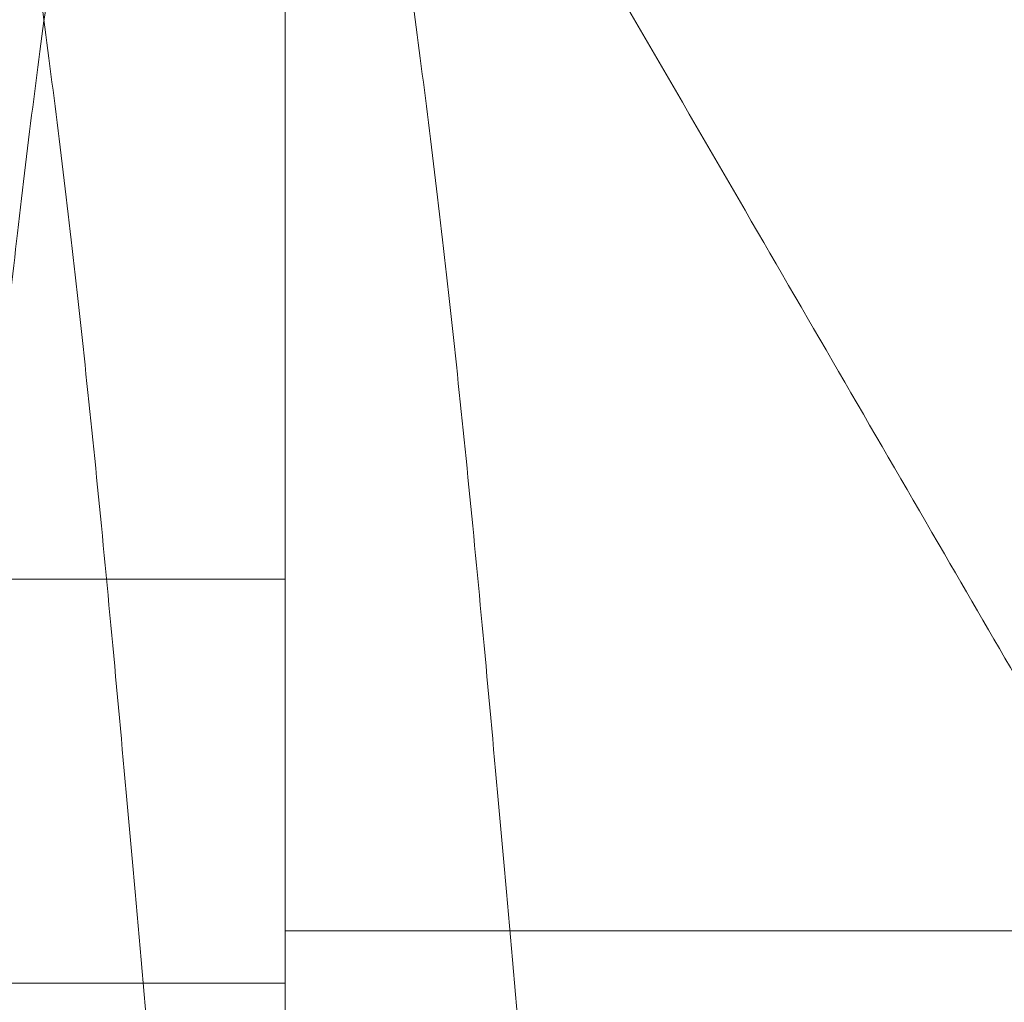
# Model space of a CAD drawing. Header units: inches. Extents: x 1 to 109, y 1 to 85.
# Tile 743 of 1056: x 88.42 to 88.42863, y 24.49898 to 24.50759. Entities that reach past the tile are written whole.
import ezdxf

# ---------------------------------------------------------------- set-up
doc = ezdxf.new("R2010")
doc.units = ezdxf.units.IN
doc.header["$MEASUREMENT"] = 0

msp = doc.modelspace()

# ---------------------------------------------------------------- linework, layer by layer
at = {"color": 7, "linetype": 'Continuous', "lineweight": 15, "ltscale": 5}
for p, q in [((88.4223241, 30.163355), (88.4223241, 19.763355)), ((88.4223241, 28.9650217), (88.4223241, 19.763355)), ((88.4223241, 26.0947717), (88.4223241, 21.0947717)), ((88.4223241, 25.2419384), (88.4223241, 20.6794384)), ((88.4223241, 25.233355), (88.4223241, 20.670855)), ((88.4223241, 24.9922717), (88.4223241, 21.375605)), ((88.4223241, 24.7966884), (88.4223241, 23.963355)), ((88.4223241, 24.788105), (88.4223241, 23.9547717)), ((88.4223241, 24.677105), (88.4223241, 24.499605)), ((88.4223241, 24.677105), (88.4223241, 24.499605)), ((88.4223241, 24.6685217), (88.4223241, 24.4910217)), ((88.4223241, 24.6685217), (88.4223241, 24.4910217)), ((88.4223241, 24.4991467), (88.4223241, 24.6603967)), ((88.4223241, 24.656855), (88.4223241, 24.5026884)), ((88.4223241, 24.656855), (88.4223241, 24.5026884)), ((88.4223241, 24.4052717), (88.4223241, 24.5469384)), ((88.4223241, 24.538355), (88.4223241, 24.330441)), ((88.4223241, 24.3966884), (88.4223241, 24.538355)), ((88.3181574, 24.5026884), (88.4223241, 24.5026884)), ((88.3181574, 24.5026884), (88.4223241, 24.5026884)), ((88.4223241, 24.499605), (88.4389908, 24.499605)), ((88.4223241, 24.499605), (88.4389908, 24.499605)), ((88.3473241, 24.4991467), (88.4223241, 24.4991467))]:
    msp.add_line(p, q, dxfattribs=at)
for points, knots in [([(88.4250923, 24.4341884), (88.4250028, 24.4360523), (88.4248222, 24.4398112), (88.4245367, 24.4454627), (88.4242395, 24.451134), (88.4239316, 24.4567788), (88.4236155, 24.4623489), (88.4232998, 24.4676916), (88.4229873, 24.4727715), (88.4226805, 24.4775614), (88.4223755, 24.4821258), (88.4220745, 24.486433), (88.4217739, 24.4905357), (88.4214761, 24.4943903), (88.421184, 24.497955), (88.420904, 24.501144), (88.4206387, 24.5039782), (88.420361, 24.5064731), (88.4200762, 24.5085857), (88.4197859, 24.510314), (88.4194927, 24.5116582), (88.4191929, 24.5126327), (88.4188886, 24.5132232), (88.4185757, 24.513425), (88.4182568, 24.5132068), (88.4179343, 24.512543), (88.4176172, 24.5114491), (88.417308, 24.5099428), (88.4170091, 24.5080482), (88.4167274, 24.5058364), (88.4164643, 24.5033537), (88.4162129, 24.5006182), (88.4159471, 24.4975625), (88.4156707, 24.4941712), (88.4153782, 24.4903796), (88.4150713, 24.486184), (88.4147516, 24.4815898), (88.4144276, 24.4767104), (88.4141021, 24.4715845), (88.4137778, 24.4662549), (88.4134634, 24.4608713), (88.4131611, 24.4554893), (88.4128726, 24.4501583), (88.4125939, 24.4448109), (88.4123258, 24.4394859), (88.4121558, 24.435945), (88.4120715, 24.4341884)], [0, 0, 0, 0, 0.022479, 0.045331, 0.068506, 0.091948, 0.115595, 0.139386, 0.161889, 0.184404, 0.206874, 0.229245, 0.25146, 0.274794, 0.297838, 0.320536, 0.342918, 0.365562, 0.38856, 0.410518, 0.432694, 0.455036, 0.47749, 0.5, 0.523873, 0.547679, 0.571351, 0.594825, 0.618042, 0.640943, 0.662202, 0.683327, 0.704778, 0.726531, 0.74854, 0.772107, 0.795844, 0.819687, 0.843568, 0.86742, 0.891176, 0.913429, 0.935486, 0.957297, 0.978816, 1, 1, 1, 1]), ([(88.4283476, 24.4341884), (88.428258, 24.4360523), (88.4280774, 24.4398112), (88.4277919, 24.4454627), (88.4274947, 24.451134), (88.4271868, 24.4567788), (88.4268707, 24.4623489), (88.426555, 24.4676916), (88.4262425, 24.4727715), (88.4259357, 24.4775614), (88.4256307, 24.4821258), (88.4253297, 24.486433), (88.4250291, 24.4905357), (88.4247313, 24.4943903), (88.4244392, 24.497955), (88.4241592, 24.501144), (88.4238939, 24.5039782), (88.4236162, 24.5064731), (88.4233314, 24.5085857), (88.4230411, 24.510314), (88.422748, 24.5116582), (88.4224481, 24.5126327), (88.4221438, 24.5132232), (88.4218309, 24.513425), (88.421512, 24.5132068), (88.4211895, 24.512543), (88.4208725, 24.5114491), (88.4205633, 24.5099428), (88.4202643, 24.5080482), (88.4199826, 24.5058364), (88.4197195, 24.5033537), (88.4194681, 24.5006182), (88.4192023, 24.4975625), (88.4189259, 24.4941712), (88.4186335, 24.4903796), (88.4183265, 24.486184), (88.4180068, 24.4815898), (88.4176828, 24.4767104), (88.4173573, 24.4715845), (88.417033, 24.4662549), (88.4167186, 24.4608713), (88.4164163, 24.4554893), (88.4161278, 24.4501583), (88.4158491, 24.4448109), (88.415581, 24.4394859), (88.415411, 24.435945), (88.4153267, 24.4341884)], [0, 0, 0, 0, 0.022479, 0.045331, 0.068506, 0.091948, 0.115595, 0.139386, 0.161889, 0.184404, 0.206874, 0.229245, 0.25146, 0.274794, 0.297838, 0.320536, 0.342918, 0.365562, 0.38856, 0.410518, 0.432694, 0.455036, 0.47749, 0.5, 0.523873, 0.547679, 0.571351, 0.594825, 0.618042, 0.640943, 0.662202, 0.683327, 0.704778, 0.726531, 0.74854, 0.772107, 0.795844, 0.819687, 0.843568, 0.86742, 0.891176, 0.913429, 0.935486, 0.957297, 0.978816, 1, 1, 1, 1]), ([(88.4321194, 24.4959979), (88.4317414, 24.4966481), (88.4309169, 24.4980661), (88.4295782, 24.5003699), (88.4280347, 24.5030271), (88.4262867, 24.5060381), (88.4243339, 24.509403), (88.4229643, 24.5117646), (88.4222452, 24.5130044)], [0, 0, 0, 0, 0.114741, 0.250232, 0.40649, 0.583527, 0.781358, 1, 1, 1, 1])]:
    msp.add_open_spline(points, degree=3, knots=knots, dxfattribs=at)

doc.saveas('drawing.dxf')
